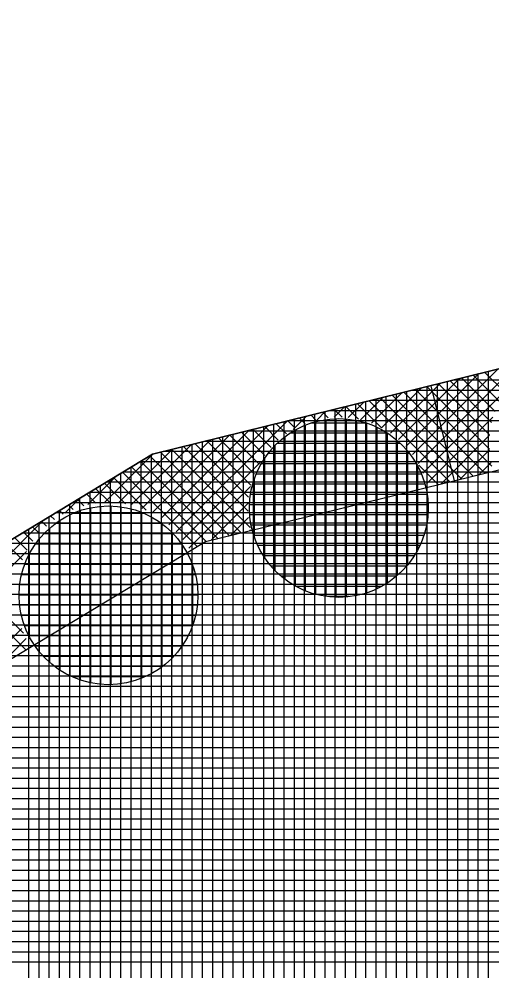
# Model space of a CAD drawing. Extents: x -565346 to -564154, y -1097386 to -1095620.
# Drawn here: x -564576.66 to -564567.39, y -1095715.15 to -1095696.51 of the extents above; entities that cross this region are included whole.
import ezdxf

# ---------------------------------------------------------------- set-up
doc = ezdxf.new("R2010")
doc.units = 0
for name, color, linetype in [('Vrstva 13', 7, 'Continuous'), ('Vrstva 41', 7, 'Continuous'), ('Vrstva 42', 7, 'Continuous'), ('Vrstva 43', 7, 'Continuous'), ('Vrstva 44', 7, 'Continuous')]:
    doc.layers.add(name, color=color, linetype=linetype)

msp = doc.modelspace()

# ---------------------------------------------------------------- linework, layer by layer
at = {"layer": 'Vrstva 13'}
for p, q in [((-564574.04, -1095705.03), (-564516.6, -1095690.89)), ((-564590.74, -1095715.12), (-564574.04, -1095705.03))]:
    msp.add_line(p, q, dxfattribs=at)
at = {"layer": 'Vrstva 41'}
for p, q in [((-564568.843, -1095705.211), (-564566.906, -1095703.274)), ((-564569.081, -1095704.883), (-564567.656, -1095703.458)), ((-564568.953, -1095705.038), (-564567.281, -1095703.366)), ((-564567.143, -1095703.818), (-564567.533, -1095703.428)), ((-564569.384, -1095704.62), (-564568.407, -1095703.643)), ((-564569.224, -1095704.744), (-564568.031, -1095703.551)), ((-564567.442, -1095704.65), (-564568.441, -1095703.652)), ((-564567.401, -1095704.408), (-564568.214, -1095703.596)), ((-564567.335, -1095704.192), (-564567.987, -1095703.54)), ((-564567.248, -1095703.996), (-564567.76, -1095703.484)), ((-564569.754, -1095704.425), (-564569.157, -1095703.828)), ((-564569.56, -1095704.513), (-564568.782, -1095703.736)), ((-564567.536, -1095705.404), (-564569.121, -1095703.819)), ((-564567.395, -1095705.263), (-564568.894, -1095703.763)), ((-564568.751, -1095705.402), (-564567.084, -1095703.735)), ((-564567.445, -1095704.93), (-564568.668, -1095703.707)), ((-564570.208, -1095704.313), (-564569.907, -1095704.013)), ((-564569.969, -1095704.357), (-564569.532, -1095703.92)), ((-564568.218, -1095705.571), (-564569.802, -1095703.987)), ((-564567.991, -1095705.516), (-564569.575, -1095703.931)), ((-564567.764, -1095705.46), (-564569.348, -1095703.875)), ((-564570.817, -1095704.356), (-564570.658, -1095704.197)), ((-564570.604, -1095704.317), (-564570.71, -1095704.21)), ((-564570.486, -1095704.308), (-564570.283, -1095704.105)), ((-564570.331, -1095704.307), (-564570.483, -1095704.154)), ((-564570.009, -1095704.346), (-564570.256, -1095704.099)), ((-564569.557, -1095704.515), (-564570.029, -1095704.043)), ((-564573.576, -1095706.549), (-564571.408, -1095704.382)), ((-564571.246, -1095704.523), (-564571.391, -1095704.378)), ((-564571.288, -1095704.544), (-564571.033, -1095704.29)), ((-564571.054, -1095704.433), (-564571.164, -1095704.322)), ((-564570.841, -1095704.363), (-564570.937, -1095704.266)), ((-564568.679, -1095705.613), (-564567.375, -1095704.308)), ((-564573.881, -1095706.289), (-564572.159, -1095704.567)), ((-564573.72, -1095706.411), (-564571.783, -1095704.475)), ((-564571.72, -1095704.897), (-564572.072, -1095704.546)), ((-564571.579, -1095704.756), (-564571.845, -1095704.49)), ((-564571.421, -1095704.631), (-564571.618, -1095704.434)), ((-564574.253, -1095706.095), (-564572.909, -1095704.752)), ((-564574.058, -1095706.183), (-564572.534, -1095704.659)), ((-564572.114, -1095705.635), (-564572.98, -1095704.769)), ((-564572.044, -1095705.422), (-564572.753, -1095704.713)), ((-564571.954, -1095705.229), (-564572.526, -1095704.657)), ((-564571.846, -1095705.055), (-564572.299, -1095704.601)), ((-564568.399, -1095705.615), (-564567.442, -1095704.659)), ((-564574.706, -1095705.983), (-564573.66, -1095704.936)), ((-564574.468, -1095706.027), (-564573.284, -1095704.844)), ((-564572.133, -1095706.464), (-564573.661, -1095704.937)), ((-564572.171, -1095706.144), (-564573.434, -1095704.881)), ((-564572.161, -1095705.871), (-564573.207, -1095704.825)), ((-564568.024, -1095705.524), (-564567.445, -1095704.944)), ((-564574.982, -1095705.976), (-564574.035, -1095705.029)), ((-564572.536, -1095706.627), (-564574.098, -1095705.065)), ((-564572.309, -1095706.572), (-564573.888, -1095704.993)), ((-564572.991, -1095706.738), (-564574.451, -1095705.278)), ((-564572.763, -1095706.683), (-564574.274, -1095705.172)), ((-564573.446, -1095706.703), (-564571.934, -1095705.19)), ((-564568.445, -1095705.627), (-564568.825, -1095705.247)), ((-564567.65, -1095705.432), (-564567.413, -1095705.195)), ((-564575.307, -1095706.018), (-564574.745, -1095705.456)), ((-564574.166, -1095706.129), (-564574.803, -1095705.491)), ((-564573.171, -1095706.841), (-564574.627, -1095705.385)), ((-564574.887, -1095705.973), (-564575.156, -1095705.704)), ((-564574.573, -1095706.004), (-564574.98, -1095705.598)), ((-564573.333, -1095706.872), (-564572.122, -1095705.661)), ((-564575.76, -1095706.188), (-564575.459, -1095705.887)), ((-564575.152, -1095705.991), (-564575.332, -1095705.811)), ((-564575.597, -1095706.112), (-564575.685, -1095706.024)), ((-564575.386, -1095706.04), (-564575.509, -1095705.917)), ((-564572.892, -1095706.714), (-564572.17, -1095705.992)), ((-564575.963, -1095706.312), (-564576.038, -1095706.237)), ((-564575.789, -1095706.203), (-564575.861, -1095706.13)), ((-564572.517, -1095706.622), (-564572.165, -1095706.27)), ((-564578.532, -1095708.678), (-564576.174, -1095706.319)), ((-564576.261, -1095706.579), (-564576.39, -1095706.45)), ((-564576.12, -1095706.437), (-564576.214, -1095706.343)), ((-564576.387, -1095706.736), (-564576.567, -1095706.556)), ((-564572.143, -1095706.531), (-564572.121, -1095706.509)), ((-564576.587, -1095707.102), (-564576.919, -1095706.77)), ((-564576.496, -1095706.91), (-564576.743, -1095706.663)), ((-564578.33, -1095708.758), (-564576.51, -1095706.938)), ((-564576.568, -1095708.535), (-564577.801, -1095707.302)), ((-564576.525, -1095708.861), (-564577.977, -1095707.409)), ((-564577.572, -1095709.415), (-564576.603, -1095708.445)), ((-564577.055, -1095709.181), (-564576.515, -1095708.64))]:
    msp.add_line(p, q, dxfattribs=at)
at = {"layer": 'Vrstva 42'}
msp.add_line((-564568.591, -1095703.689), (-564568.133, -1095705.55), dxfattribs=at)
msp.add_lwpolyline([(-564707.989, -1095755.399), (-564707.577, -1095757.356), (-564692.663, -1095754.203), (-564630.833, -1095733.073), (-564590.007, -1095716.981), (-564573.006, -1095706.742), (-564516.181, -1095692.846), (-564453.911, -1095679.516), (-564393.952, -1095664.868), (-564326.83, -1095645.13), (-564326.21, -1095642.73), (-564394.52, -1095662.95), (-564454.33, -1095677.56), (-564516.6, -1095690.89), (-564574.04, -1095705.03), (-564590.74, -1095715.12), (-564631.48, -1095731.18), (-564693.31, -1095752.31)], close=True, dxfattribs=at)
at = {"layer": 'Vrstva 43'}
for p, q in [((-564567.67, -1095703.462), (-564567.67, -1095726.675)), ((-564567.47, -1095703.413), (-564567.47, -1095726.623)), ((-564568.47, -1095703.659), (-564568.47, -1095726.884)), ((-564568.27, -1095703.61), (-564568.27, -1095726.832)), ((-564479.358, -1095703.58), (-564568.15, -1095703.58)), ((-564568.07, -1095703.56), (-564568.07, -1095726.78)), ((-564567.87, -1095703.511), (-564567.87, -1095726.727)), ((-564569.07, -1095703.807), (-564569.07, -1095727.041)), ((-564480.123, -1095703.78), (-564568.962, -1095703.78)), ((-564568.87, -1095703.757), (-564568.87, -1095726.989)), ((-564568.67, -1095703.708), (-564568.67, -1095726.936)), ((-564569.87, -1095704.003), (-564569.87, -1095727.25)), ((-564480.888, -1095703.98), (-564569.775, -1095703.98)), ((-564569.67, -1095703.954), (-564569.67, -1095727.198)), ((-564569.47, -1095703.905), (-564569.47, -1095727.146)), ((-564569.27, -1095703.856), (-564569.27, -1095727.093)), ((-564570.67, -1095704.2), (-564570.67, -1095727.46)), ((-564481.653, -1095704.18), (-564570.587, -1095704.18)), ((-564570.47, -1095704.151), (-564570.47, -1095727.407)), ((-564570.27, -1095704.102), (-564570.27, -1095727.355)), ((-564570.07, -1095704.053), (-564570.07, -1095727.303)), ((-564571.47, -1095704.397), (-564571.47, -1095727.669)), ((-564482.417, -1095704.38), (-564571.4, -1095704.38)), ((-564571.27, -1095704.348), (-564571.27, -1095727.616)), ((-564571.07, -1095704.299), (-564571.07, -1095727.564)), ((-564570.87, -1095704.25), (-564570.87, -1095727.512)), ((-564572.27, -1095704.594), (-564572.27, -1095727.878)), ((-564483.182, -1095704.58), (-564572.212, -1095704.58)), ((-564572.07, -1095704.545), (-564572.07, -1095727.826)), ((-564571.87, -1095704.496), (-564571.87, -1095727.773)), ((-564571.67, -1095704.447), (-564571.67, -1095727.721)), ((-564483.947, -1095704.78), (-564573.024, -1095704.78)), ((-564572.87, -1095704.742), (-564572.87, -1095728.035)), ((-564572.67, -1095704.693), (-564572.67, -1095727.983)), ((-564572.47, -1095704.644), (-564572.47, -1095727.93)), ((-564573.67, -1095704.939), (-564573.67, -1095728.244)), ((-564573.47, -1095704.89), (-564573.47, -1095728.192)), ((-564573.27, -1095704.84), (-564573.27, -1095728.139)), ((-564573.07, -1095704.791), (-564573.07, -1095728.087)), ((-564574.07, -1095705.048), (-564574.07, -1095728.349)), ((-564573.87, -1095704.988), (-564573.87, -1095728.296)), ((-564484.712, -1095704.98), (-564573.837, -1095704.98)), ((-564574.47, -1095705.29), (-564574.47, -1095728.453)), ((-564485.476, -1095705.18), (-564574.288, -1095705.18)), ((-564574.27, -1095705.169), (-564574.27, -1095728.401)), ((-564574.67, -1095705.411), (-564574.67, -1095728.506)), ((-564486.241, -1095705.38), (-564574.619, -1095705.38)), ((-564575.07, -1095705.652), (-564575.07, -1095728.61)), ((-564487.006, -1095705.58), (-564574.95, -1095705.58)), ((-564574.87, -1095705.531), (-564574.87, -1095728.558)), ((-564575.47, -1095705.894), (-564575.47, -1095728.715)), ((-564487.771, -1095705.78), (-564575.281, -1095705.78)), ((-564575.27, -1095705.773), (-564575.27, -1095728.663)), ((-564575.67, -1095706.015), (-564575.67, -1095728.767)), ((-564488.535, -1095705.98), (-564575.612, -1095705.98)), ((-564576.07, -1095706.257), (-564576.07, -1095728.872)), ((-564489.3, -1095706.18), (-564575.943, -1095706.18)), ((-564575.87, -1095706.136), (-564575.87, -1095728.819)), ((-564490.065, -1095706.38), (-564576.274, -1095706.38)), ((-564576.27, -1095706.377), (-564576.27, -1095728.924)), ((-564490.83, -1095706.58), (-564576.605, -1095706.58)), ((-564576.47, -1095706.498), (-564576.47, -1095728.976)), ((-564491.595, -1095706.78), (-564576.936, -1095706.78)), ((-564492.359, -1095706.98), (-564577.267, -1095706.98)), ((-564493.124, -1095707.18), (-564577.598, -1095707.18)), ((-564493.889, -1095707.38), (-564577.929, -1095707.38)), ((-564494.654, -1095707.58), (-564578.261, -1095707.58)), ((-564495.418, -1095707.78), (-564578.592, -1095707.78)), ((-564496.183, -1095707.98), (-564578.923, -1095707.98)), ((-564496.948, -1095708.18), (-564579.254, -1095708.18)), ((-564497.713, -1095708.38), (-564579.585, -1095708.38)), ((-564498.477, -1095708.58), (-564579.916, -1095708.58)), ((-564499.242, -1095708.78), (-564580.247, -1095708.78)), ((-564500.007, -1095708.98), (-564580.578, -1095708.98)), ((-564500.772, -1095709.18), (-564580.909, -1095709.18)), ((-564501.537, -1095709.38), (-564581.24, -1095709.38)), ((-564502.301, -1095709.58), (-564581.571, -1095709.58)), ((-564503.066, -1095709.78), (-564581.902, -1095709.78)), ((-564503.831, -1095709.98), (-564582.233, -1095709.98)), ((-564504.596, -1095710.18), (-564582.564, -1095710.18)), ((-564505.36, -1095710.38), (-564582.895, -1095710.38)), ((-564506.125, -1095710.58), (-564583.226, -1095710.58)), ((-564506.89, -1095710.78), (-564583.557, -1095710.78)), ((-564507.655, -1095710.98), (-564583.888, -1095710.98)), ((-564508.419, -1095711.18), (-564584.219, -1095711.18)), ((-564509.184, -1095711.38), (-564584.55, -1095711.38)), ((-564509.949, -1095711.58), (-564584.881, -1095711.58)), ((-564510.714, -1095711.78), (-564585.212, -1095711.78)), ((-564511.479, -1095711.98), (-564585.543, -1095711.98)), ((-564512.243, -1095712.18), (-564585.874, -1095712.18)), ((-564513.008, -1095712.38), (-564586.205, -1095712.38)), ((-564513.773, -1095712.58), (-564586.536, -1095712.58)), ((-564514.538, -1095712.78), (-564586.867, -1095712.78)), ((-564515.302, -1095712.98), (-564587.198, -1095712.98)), ((-564516.067, -1095713.18), (-564587.529, -1095713.18)), ((-564516.832, -1095713.38), (-564587.86, -1095713.38)), ((-564517.597, -1095713.58), (-564588.191, -1095713.58)), ((-564518.362, -1095713.78), (-564588.522, -1095713.78)), ((-564519.126, -1095713.98), (-564588.853, -1095713.98)), ((-564519.891, -1095714.18), (-564589.184, -1095714.18)), ((-564520.656, -1095714.38), (-564589.515, -1095714.38)), ((-564521.421, -1095714.58), (-564589.846, -1095714.58)), ((-564522.185, -1095714.78), (-564590.177, -1095714.78)), ((-564522.95, -1095714.98), (-564590.508, -1095714.98))]:
    msp.add_line(p, q, dxfattribs=at)
msp.add_lwpolyline([(-564584.17, -1095730.99), (-564361.01, -1095672.63), (-564329.81, -1095662.26), (-564326.21, -1095642.73), (-564394.52, -1095662.95), (-564454.33, -1095677.56), (-564516.6, -1095690.89), (-564574.04, -1095705.03), (-564590.74, -1095715.12), (-564631.48, -1095731.18), (-564693.31, -1095752.31), (-564772.2, -1095768.91), (-564879.81, -1095788.15), (-565039.47, -1095811.86), (-565040.85, -1095849.94), (-565025.81, -1095848.33), (-565025.24, -1095824.91), (-564877.52, -1095802.97), (-564694, -1095767.75), (-564603.8, -1095739.23), (-564594.74, -1095734.52)], close=True, dxfattribs=at)
at = {"layer": 'Vrstva 44'}
for p, q in [((-564570.85, -1095704.395), (-564570.85, -1095707.773)), ((-564570.65, -1095704.355), (-564570.65, -1095707.814)), ((-564570.45, -1095704.337), (-564570.45, -1095707.833)), ((-564570.25, -1095704.342), (-564570.25, -1095707.827)), ((-564570.05, -1095704.369), (-564570.05, -1095707.798)), ((-564571.25, -1095704.56), (-564571.25, -1095707.608)), ((-564571.05, -1095704.463), (-564571.05, -1095707.706)), ((-564569.855, -1095704.42), (-564570.93, -1095704.42)), ((-564569.85, -1095704.422), (-564569.85, -1095707.745)), ((-564569.65, -1095704.502), (-564569.65, -1095707.667)), ((-564571.45, -1095704.689), (-564571.45, -1095707.478)), ((-564569.437, -1095704.62), (-564571.351, -1095704.62)), ((-564569.45, -1095704.612), (-564569.45, -1095707.556)), ((-564569.25, -1095704.762), (-564569.25, -1095707.406)), ((-564571.65, -1095704.868), (-564571.65, -1095707.3)), ((-564569.186, -1095704.82), (-564571.603, -1095704.82)), ((-564569.05, -1095704.964), (-564569.05, -1095707.201)), ((-564571.85, -1095705.116), (-564571.85, -1095707.052)), ((-564569.007, -1095705.02), (-564571.782, -1095705.02)), ((-564568.873, -1095705.22), (-564571.915, -1095705.22)), ((-564568.85, -1095705.263), (-564568.85, -1095706.903)), ((-564572.05, -1095705.521), (-564572.05, -1095706.65)), ((-564568.776, -1095705.42), (-564572.011, -1095705.42)), ((-564568.709, -1095705.62), (-564572.08, -1095705.62)), ((-564568.666, -1095705.82), (-564572.124, -1095705.82)), ((-564575.26, -1095706.082), (-564575.26, -1095709.506)), ((-564575.06, -1095706.052), (-564575.06, -1095709.535)), ((-564574.86, -1095706.045), (-564574.86, -1095709.541)), ((-564574.66, -1095706.063), (-564574.66, -1095709.525)), ((-564568.646, -1095706.02), (-564572.142, -1095706.02)), ((-564568.65, -1095705.968), (-564568.65, -1095706.219)), ((-564575.66, -1095706.217), (-564575.66, -1095709.37)), ((-564574.207, -1095706.19), (-564575.599, -1095706.19)), ((-564575.46, -1095706.137), (-564575.46, -1095709.451)), ((-564574.46, -1095706.103), (-564574.46, -1095709.487)), ((-564574.26, -1095706.168), (-564574.26, -1095709.42)), ((-564574.06, -1095706.262), (-564574.06, -1095709.325)), ((-564568.65, -1095706.22), (-564572.137, -1095706.22)), ((-564573.863, -1095706.39), (-564575.947, -1095706.39)), ((-564575.86, -1095706.33), (-564575.86, -1095709.26)), ((-564573.86, -1095706.392), (-564573.86, -1095709.198)), ((-564568.678, -1095706.42), (-564572.11, -1095706.42)), ((-564573.637, -1095706.59), (-564576.172, -1095706.59)), ((-564576.06, -1095706.482), (-564576.06, -1095709.105)), ((-564573.66, -1095706.565), (-564573.66, -1095709.022)), ((-564568.73, -1095706.62), (-564572.059, -1095706.62)), ((-564573.472, -1095706.79), (-564576.336, -1095706.79)), ((-564576.26, -1095706.691), (-564576.26, -1095708.898)), ((-564573.46, -1095706.806), (-564573.46, -1095708.779)), ((-564568.808, -1095706.82), (-564571.981, -1095706.82)), ((-564576.46, -1095706.997), (-564576.46, -1095708.591)), ((-564573.352, -1095706.99), (-564576.456, -1095706.99)), ((-564568.917, -1095707.02), (-564571.87, -1095707.02)), ((-564573.264, -1095707.19), (-564576.546, -1095707.19)), ((-564573.26, -1095707.2), (-564573.26, -1095708.392)), ((-564573.203, -1095707.39), (-564576.606, -1095707.39)), ((-564569.065, -1095707.22), (-564571.725, -1095707.22)), ((-564569.267, -1095707.42), (-564571.522, -1095707.42)), ((-564573.167, -1095707.59), (-564576.64, -1095707.59)), ((-564569.56, -1095707.62), (-564571.23, -1095707.62)), ((-564573.156, -1095707.79), (-564576.652, -1095707.79)), ((-564570.19, -1095707.82), (-564570.614, -1095707.82)), ((-564573.167, -1095707.99), (-564576.642, -1095707.99)), ((-564573.201, -1095708.19), (-564576.608, -1095708.19)), ((-564573.259, -1095708.39), (-564576.548, -1095708.39)), ((-564573.347, -1095708.59), (-564576.46, -1095708.59)), ((-564573.468, -1095708.79), (-564576.342, -1095708.79)), ((-564573.628, -1095708.99), (-564576.179, -1095708.99)), ((-564573.85, -1095709.19), (-564575.957, -1095709.19)), ((-564574.191, -1095709.39), (-564575.617, -1095709.39))]:
    msp.add_line(p, q, dxfattribs=at)
for centre in [(-564570.394, -1095706.084), (-564574.904, -1095707.794)]:
    msp.add_circle(centre, 1.75, dxfattribs=at)

doc.saveas('drawing.dxf')
